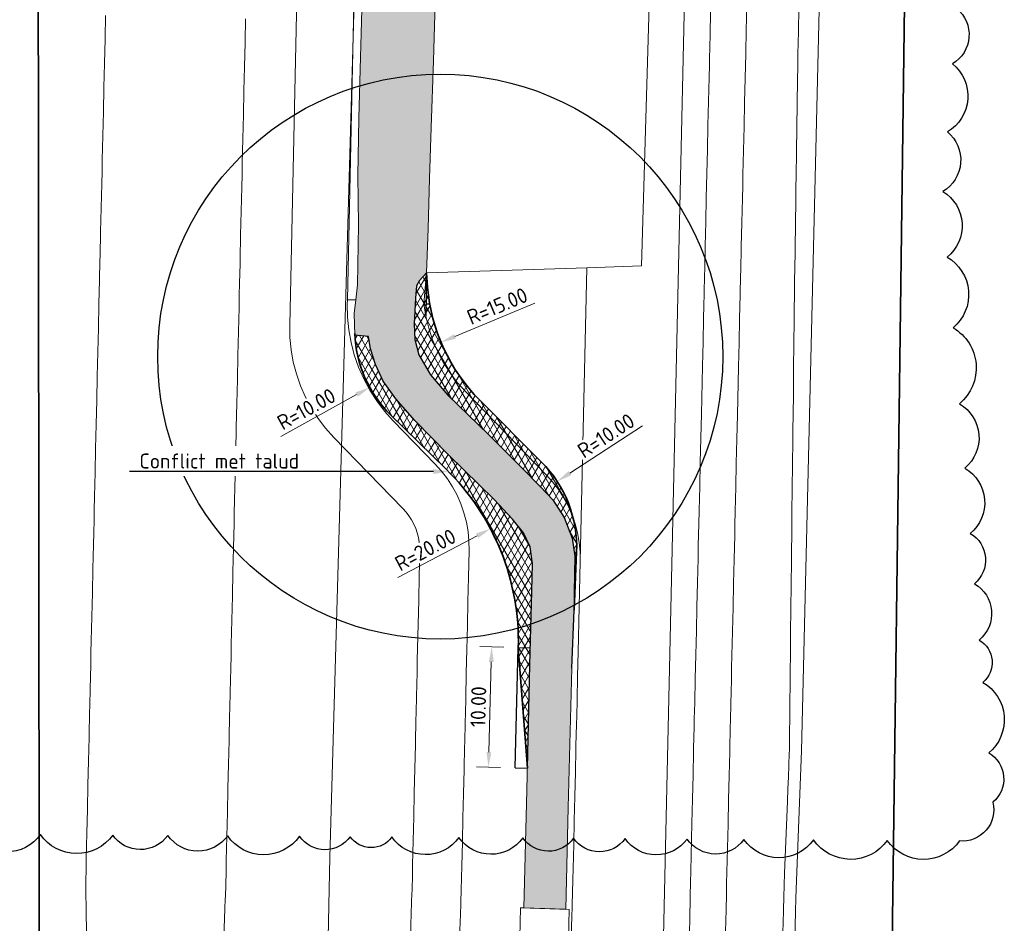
# Model space of a CAD drawing. Header units: metres. Extents: x 250001 to 257773, y 598992 to 609118.
# Tile 479 of 656: x 253812 to 253894, y 604170 to 604246. Entities that reach past the tile are written whole.
import ezdxf
from ezdxf import colors
from ezdxf.entities.mleader import LeaderData, LeaderLine
from ezdxf.lldxf.tags import DXFTag
from ezdxf.math import Vec2, Vec3

# ---------------------------------------------------------------- set-up
doc = ezdxf.new("R2010")
doc.units = ezdxf.units.M
for name, color, linetype, lineweight in [('B-WE-FV-GELEIDING_WILDROOSTER-GV', 252, 'Continuous', 18), ('B-WE-GR-GRAS-GV', 252, 'Continuous', 13), ('B-WE-GW-TALUD_KRUIN-G', 252, 'Continuous', 18), ('B-WE-KG-GRENS_PERCEEL-G', 150, 'KG-PERCEEL', 18), ('B-WE-OG-TERREIN_ERF-GV', 7, 'Continuous', 18), ('B-WE-OG-WATER-GV', 252, 'Continuous', 18), ('B-WE-OG-WATER_SLOOT-GV', 252, 'Continuous', 18), ('B-WE-VH-VERHARDING_BETON-GV', 252, 'Continuous', 18), ('B-WE-VH-VERHARDING_GESLOTEN-GV', 252, 'Continuous', 18), ('N-WE-VH-KANTVERHARDING-G', 210, 'Continuous', 35), ('N-WE-VH-VERHARDING_ASFALT-A', 252, 'Continuous', 18), ('X-XX-AL-AANKLEDING-M', 7, 'Continuous', 18), ('X-XX-AL-AANKLEDING-T25', 7, 'Continuous', 25), ('X-XX-AL-REFERENTIE-G', 7, 'Continuous', 18)]:
    doc.layers.add(name, color=color, linetype=linetype, lineweight=lineweight)
doc.layers.add('HULPLIJN', color=220, linetype='Continuous', plot=False)
doc.layers.add('HULPLIJN ARCERING', color=220, linetype='Continuous', plot=False)
doc.layers.add('N-WE-KG-GRENS INMETING-G', color=240, linetype='FENCELINE1', lineweight=35, plot=False)
doc.styles.add('NLCS-ISO-ANNOTATIEF-T25', font='NLCS-ISO.ttf', dxfattribs={"height": 2.5})
doc.styles.get("Standard").update_dxf_attribs({"font": 'NLCS-ISO.ttf'})
doc.linetypes.add('FENCELINE1', pattern='A,6.35,-2.54,[133,ltypeshp.shx,S=2.54,R=0,X=-2.54,Y=0],-2.54,25.4', length=36.83)
tags = doc.linetypes.add('KG-PERCEEL', pattern='A,5.5,-2,["P",Standard,S=1.8,R=0,X=-0.5,Y=-0.9],-2,5.5,-2,[5,NLCS.SHX,S=0.75,R=0,X=0,Y=0],-2', length=19).pattern_tags.tags
tags[6] = DXFTag(74, 10)
doc.dimstyles.new('NLCS-ANNOTATIEF-T25-PIJL_L2_H1', dxfattribs={"dimtxt": 2.5, "dimasz": 2.5, "dimexe": 2, "dimexo": 2, "dimgap": 0.7, "dimtad": 1, "dimzin": 0, "dimdsep": 46, "dimtxsty": 'NLCS-ISO-ANNOTATIEF-T25', "dimcen": 0, "dimdle": 2, "dimclrd": 256, "dimclre": 256, "dimclrt": 256, "dimadec": 1, "dimazin": 0, "dimtfac": 1, "dimtdec": 3, "dimtofl": 0, "dimtmove": 0, "dimatfit": 3, "dimfxl": 2, "dimfxlon": 1, "dimtfillclr": 256, "dimtolj": 1, "dimtzin": 0, "dimlwd": -1, "dimlwe": -1, "dimarcsym": 0})
pattern_1 = [(60, (0, 0), (-0.4330127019, 0.25), []), (120, (0, 0), (-0.4330127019, -0.25), [])]

# ---------------------------------------------------------------- blocks, each defined once
blk = doc.blocks.new('BS2021-132-Xref-KAD-20210617')
at = {"layer": 'B-WE-KG-GRENS_PERCEEL-G', "flags": 128}
for points in [[(253880.357, 604845.815), (253865.184, 604168.152), (253841.404, 604155.428)], [(253837.061, 604153.104), (253837.14, 604159.91), (253837.47, 604175.98), (253840.21, 604271.44), (253841.37, 604319.24), (253842.61, 604368.89), (253844.36, 604421.76), (253845.81, 604476.66), (253846.42, 604500), (253847.04, 604519.96), (253847.12, 604532.57), (253847.23, 604558.2), (253848.39, 604609.04), (253849.97, 604665.21), (253851.13, 604710.81), (253851.71, 604738.72), (253852.7, 604779.03), (253852.94, 604816.25), (253852.987, 604818.495)]]:
    blk.add_lwpolyline(points, dxfattribs=at)
blk = doc.blocks.new('*D62')
at = {"layer": 'Defpoints', "color": 0, "transparency": 16777216}
for p in [(253849.55, 604219.86), (253840.797, 604215.024)]:
    blk.add_point(p, dxfattribs=at)
at = {"layer": 'X-XX-AL-AANKLEDING-M', "transparency": 16777216}
blk.add_line((253833.401, 604210.938), (253839.703, 604214.42), dxfattribs=at)
blk.add_solid([(253839.602, 604214.602), (253839.803, 604214.237), (253840.797, 604215.024)], dxfattribs=at)
at = {"layer": 'X-XX-AL-AANKLEDING-M', "transparency": 16777216, "insert": (253835.533, 604213.23), "char_height": 1.25, "attachment_point": 5, "rotation": 28.921, "style": 'NLCS-ISO-ANNOTATIEF-T25', "bg_fill": 3, "box_fill_scale": 1.1, "bg_fill_color": 256, "bg_fill_true_color": 13158600, "bg_fill_transparency": 0}
blk.add_mtext('\\A1;R=10.00', dxfattribs=at)
blk = doc.blocks.new('*D63')
at = {"layer": 'Defpoints', "color": 0, "transparency": 16777216}
for p in [(253850.832, 604203.277), (253833.152, 604193.927)]:
    blk.add_point(p, dxfattribs=at)
at = {"layer": 'X-XX-AL-AANKLEDING-M', "transparency": 16777216}
blk.add_line((253843.141, 604199.21), (253849.727, 604202.693), dxfattribs=at)
blk.add_solid([(253849.629, 604202.877), (253849.824, 604202.509), (253850.832, 604203.277)], dxfattribs=at)
at = {"layer": 'X-XX-AL-AANKLEDING-M', "transparency": 16777216, "insert": (253845.426, 604201.521), "char_height": 1.25, "attachment_point": 5, "rotation": 27.87214, "style": 'NLCS-ISO-ANNOTATIEF-T25', "bg_fill": 3, "box_fill_scale": 1.1, "bg_fill_color": 256, "bg_fill_true_color": 13158600, "bg_fill_transparency": 0}
blk.add_mtext('\\A1;R=20.00', dxfattribs=at)
blk = doc.blocks.new('*D64')
at = {"layer": 'Defpoints', "color": 0, "transparency": 16777216}
for p in [(253856.377, 604207.207), (253847.995, 604201.753)]:
    blk.add_point(p, dxfattribs=at)
at = {"layer": 'X-XX-AL-AANKLEDING-M', "transparency": 16777216}
blk.add_line((253863.459, 604211.816), (253857.425, 604207.889), dxfattribs=at)
blk.add_solid([(253857.311, 604208.064), (253857.538, 604207.715), (253856.377, 604207.207)], dxfattribs=at)
at = {"layer": 'X-XX-AL-AANKLEDING-M', "transparency": 16777216, "insert": (253860.434, 604211.011), "char_height": 1.25, "attachment_point": 5, "rotation": 33.0551, "style": 'NLCS-ISO-ANNOTATIEF-T25', "bg_fill": 3, "box_fill_scale": 1.1, "bg_fill_color": 256, "bg_fill_true_color": 13158600, "bg_fill_transparency": 0}
blk.add_mtext('\\A1;R=10.00', dxfattribs=at)
blk = doc.blocks.new('*D65')
at = {"layer": 'Defpoints', "color": 0, "transparency": 16777216}
for p in [(253860.564, 604224.555), (253846.722, 604218.775)]:
    blk.add_point(p, dxfattribs=at)
at = {"layer": 'X-XX-AL-AANKLEDING-M', "transparency": 16777216}
blk.add_line((253854.52, 604222.031), (253847.876, 604219.256), dxfattribs=at)
at = {"layer": 'X-XX-AL-AANKLEDING-M', "transparency": 16777216, "insert": (253851.399, 604221.784), "char_height": 1.25, "attachment_point": 5, "rotation": 22.6648, "style": 'NLCS-ISO-ANNOTATIEF-T25', "bg_fill": 3, "box_fill_scale": 1.1, "bg_fill_color": 256, "bg_fill_true_color": 13158600, "bg_fill_transparency": 0}
blk.add_mtext('\\A1;R=15.00', dxfattribs=at)
at = {"layer": 'X-XX-AL-AANKLEDING-M', "transparency": 16777216}
blk.add_solid([(253847.795, 604219.449), (253847.956, 604219.064), (253846.722, 604218.775)], dxfattribs=at)
blk = doc.blocks.new('*D90')
at = {"layer": 'Defpoints', "color": 0, "transparency": 16777216}
for p in [(253850.935, 604193.453), (253853.145, 604193.394), (253852.878, 604183.397)]:
    blk.add_point(p, dxfattribs=at)
at = {"layer": 'X-XX-AL-AANKLEDING-M', "transparency": 16777216}
for p, q in [((253851.935, 604193.426), (253849.936, 604193.48)), ((253850.702, 604184.706), (253850.902, 604192.203)), ((253851.668, 604183.43), (253849.669, 604183.483))]:
    blk.add_line(p, q, dxfattribs=at)
for points in [[(253850.694, 604192.209), (253851.11, 604192.198), (253850.935, 604193.453)], [(253850.494, 604184.712), (253850.91, 604184.7), (253850.669, 604183.456)]]:
    blk.add_solid(points, dxfattribs=at)
at = {"layer": 'X-XX-AL-AANKLEDING-M', "transparency": 16777216, "insert": (253849.827, 604188.481), "char_height": 1.25, "attachment_point": 5, "rotation": 88.4716, "style": 'NLCS-ISO-ANNOTATIEF-T25', "bg_fill": 3, "box_fill_scale": 1.1, "bg_fill_color": 256, "bg_fill_true_color": 13158600, "bg_fill_transparency": 0}
blk.add_mtext('\\A1;10.00', dxfattribs=at)
blk = doc.blocks.new('BS2021-132-Xref-BGT-GRIJS-20210617-aangepast')
at = {"layer": 'B-WE-FV-GELEIDING_WILDROOSTER-GV', "flags": 128}
blk.add_lwpolyline([(253857.381, 604171.638), (253853.334, 604171.768), (253853.258, 604169.316), (253857.312, 604169.197)], close=True, dxfattribs=at)
at = {"layer": 'B-WE-GR-GRAS-GV', "flags": 128}
for points in [[(253830.484, 604245.669), (253830.441, 604243.777), (253830.438, 604243.669), (253830.416, 604242.697), (253830.393, 604241.67), (253830.347, 604239.671), (253830.301, 604237.671), (253830.255, 604235.672), (253830.209, 604233.672), (253830.187, 604232.7), (253830.164, 604231.673), (253830.118, 604229.673), (253830.072, 604227.674), (253830.026, 604225.674), (253830.018, 604225.3), (253829.98, 604223.675), (253829.958, 604222.703), (253829.935, 604221.675), (253829.889, 604219.676), (253829.843, 604217.676), (253829.797, 604215.677), (253829.751, 604213.677), (253829.729, 604212.705), (253829.706, 604211.678), (253829.66, 604209.678), (253829.614, 604207.679), (253829.568, 604205.679), (253829.542, 604204.546), (253829.522, 604203.68), (253829.5, 604202.708), (253829.477, 604201.681), (253829.431, 604199.681), (253829.385, 604197.682), (253829.339, 604195.682), (253829.294, 604193.683), (253829.271, 604192.711), (253829.248, 604191.683), (253829.202, 604189.684), (253829.171, 604188.35), (253829.156, 604187.684), (253829.115, 604185.901), (253829.11, 604185.685), (253829.065, 604183.685), (253829.042, 604182.713), (253829.019, 604181.686), (253828.973, 604179.686), (253828.927, 604177.687), (253828.881, 604175.687), (253828.86, 604174.745), (253828.836, 604173.688), (253828.801, 604172.716), (253828.794, 604172.52), (253828.765, 604171.689), (253828.481, 604163.693)], [(253844.173, 604169.334), (253844.244, 604171.333), (253844.273, 604172.164), (253844.28, 604172.36), (253844.315, 604173.332), (253844.339, 604174.389), (253844.361, 604175.331), (253844.407, 604177.331), (253844.453, 604179.33), (253844.499, 604181.33), (253844.523, 604182.357), (253844.545, 604183.329), (253844.591, 604185.329), (253844.596, 604185.544), (253844.637, 604187.328), (253844.652, 604187.994), (253844.683, 604189.328), (253844.729, 604191.327), (253844.752, 604192.355), (253844.775, 604193.327), (253844.867, 604197.325), (253844.913, 604199.325), (253844.96, 604201.361), (253844.953, 604201.758), (253844.915, 604202.153), (253844.846, 604202.543), (253844.746, 604202.927), (253844.616, 604203.302), (253844.457, 604203.665), (253844.269, 604204.015), (253844.054, 604204.348), (253843.814, 604204.664), (253843.549, 604204.959), (253837.815, 604210.866), (253837.128, 604211.632), (253836.503, 604212.451), (253835.946, 604213.316), (253835.458, 604214.223), (253835.044, 604215.165), (253834.706, 604216.137), (253834.445, 604217.133), (253834.265, 604218.146), (253834.165, 604219.171), (253834.146, 604220.2), (253835.148, 604266.792)], [(253835.148, 604266.792), (253834.146, 604220.2), (253834.165, 604219.171), (253834.265, 604218.146), (253834.445, 604217.133), (253834.706, 604216.137), (253835.044, 604215.165), (253835.458, 604214.223), (253835.946, 604213.316), (253836.503, 604212.451), (253837.128, 604211.632), (253837.815, 604210.866), (253843.549, 604204.959), (253843.814, 604204.664), (253844.054, 604204.348), (253844.269, 604204.015), (253844.457, 604203.665), (253844.616, 604203.302), (253844.746, 604202.927), (253844.846, 604202.543), (253844.915, 604202.153), (253844.953, 604201.758), (253844.96, 604201.361), (253844.913, 604199.325), (253844.867, 604197.325), (253844.775, 604193.327), (253844.752, 604192.355), (253844.729, 604191.327), (253844.683, 604189.328), (253844.652, 604187.994), (253844.637, 604187.328), (253844.596, 604185.544), (253844.591, 604185.329), (253844.545, 604183.329), (253844.523, 604182.357), (253844.499, 604181.33), (253844.453, 604179.33), (253844.407, 604177.331), (253844.361, 604175.331), (253844.339, 604174.389), (253844.315, 604173.332), (253844.28, 604172.36), (253844.273, 604172.164), (253844.244, 604171.333), (253844.173, 604169.334)], [(253848.268, 604169.24), (253848.339, 604171.239), (253848.368, 604172.07), (253848.375, 604172.266), (253848.41, 604173.238), (253848.434, 604174.295), (253848.456, 604175.237), (253848.502, 604177.237), (253848.548, 604179.236), (253848.594, 604181.236), (253848.618, 604182.263), (253848.64, 604183.235), (253848.686, 604185.234), (253848.691, 604185.45), (253848.732, 604187.234), (253848.747, 604187.899), (253848.778, 604189.233), (253848.824, 604191.233), (253848.847, 604192.26), (253848.87, 604193.232), (253848.916, 604195.232), (253848.962, 604197.231), (253849.008, 604199.231), (253849.059, 604201.455), (253849.046, 604202.248), (253848.97, 604203.038), (253848.831, 604203.819), (253848.631, 604204.587), (253848.371, 604205.336), (253848.052, 604206.062), (253847.677, 604206.761), (253847.247, 604207.428), (253846.766, 604208.059), (253846.237, 604208.65), (253842.744, 604212.248), (253842.031, 604213.044), (253841.382, 604213.894), (253840.803, 604214.792), (253840.297, 604215.734), (253839.867, 604216.712), (253839.516, 604217.722), (253839.245, 604218.756), (253839.057, 604219.808), (253838.953, 604220.872), (253838.934, 604221.941), (253838.942, 604222.313), (253839.581, 604252.033)], [(253864.047, 604247.734), (253863.37, 604225.134), (253858.852, 604224.966), (253858.291, 604200.559), (253858.117, 604193.02), (253858.095, 604192.048), (253858.071, 604191.02), (253858.025, 604189.021), (253857.995, 604187.687), (253857.979, 604187.021), (253857.938, 604185.238), (253857.933, 604185.022), (253857.887, 604183.022), (253857.865, 604182.05), (253857.841, 604181.023), (253857.795, 604179.023), (253857.749, 604177.024), (253857.703, 604175.024), (253857.682, 604174.082), (253857.657, 604173.025), (253857.623, 604172.053), (253857.616, 604171.857), (253857.586, 604171.026), (253857.302, 604163.03)], [(253867.343, 604168.801), (253867.389, 604170.801), (253867.408, 604171.632), (253867.413, 604171.828), (253867.435, 604172.8), (253867.459, 604173.858), (253867.481, 604174.8), (253867.573, 604178.798), (253867.619, 604180.798), (253867.642, 604181.825), (253867.665, 604182.797), (253867.711, 604184.797), (253867.716, 604185.013), (253867.757, 604186.796), (253867.772, 604187.462), (253867.803, 604188.796), (253867.849, 604190.795), (253867.872, 604191.823), (253867.895, 604192.795), (253867.941, 604194.794), (253867.987, 604196.794), (253868.033, 604198.793), (253868.079, 604200.793), (253868.102, 604201.82), (253868.125, 604202.792), (253868.145, 604203.659), (253868.171, 604204.792), (253868.217, 604206.791), (253868.263, 604208.791), (253868.309, 604210.79), (253868.332, 604211.817), (253868.355, 604212.79), (253868.447, 604216.788), (253868.493, 604218.788), (253868.539, 604220.787), (253868.562, 604221.815), (253868.585, 604222.787), (253868.622, 604224.412), (253868.631, 604224.786), (253868.677, 604226.786), (253868.723, 604228.785), (253868.769, 604230.785), (253868.792, 604231.812), (253868.815, 604232.784), (253868.861, 604234.784), (253868.906, 604236.783), (253868.952, 604238.783), (253868.998, 604240.782), (253869.022, 604241.809), (253869.044, 604242.782), (253869.047, 604242.889), (253869.09, 604244.781), (253869.136, 604246.781)], [(253869.136, 604246.781), (253869.09, 604244.781), (253869.047, 604242.889), (253869.044, 604242.782), (253869.022, 604241.809), (253868.998, 604240.782), (253868.952, 604238.783), (253868.906, 604236.783), (253868.861, 604234.784), (253868.815, 604232.784), (253868.792, 604231.812), (253868.769, 604230.785), (253868.723, 604228.785), (253868.677, 604226.786), (253868.631, 604224.786), (253868.622, 604224.412), (253868.585, 604222.787), (253868.562, 604221.815), (253868.539, 604220.787), (253868.493, 604218.788), (253868.447, 604216.788), (253868.355, 604212.79), (253868.332, 604211.817), (253868.309, 604210.79), (253868.263, 604208.791), (253868.217, 604206.791), (253868.171, 604204.792), (253868.145, 604203.659), (253868.125, 604202.792), (253868.102, 604201.82), (253868.079, 604200.793), (253868.033, 604198.793), (253867.987, 604196.794), (253867.941, 604194.794), (253867.895, 604192.795), (253867.872, 604191.823), (253867.849, 604190.795), (253867.803, 604188.796), (253867.772, 604187.462), (253867.757, 604186.796), (253867.716, 604185.013), (253867.711, 604184.797), (253867.665, 604182.797), (253867.642, 604181.825), (253867.619, 604180.798), (253867.573, 604178.798), (253867.481, 604174.8), (253867.459, 604173.858), (253867.435, 604172.8), (253867.413, 604171.828), (253867.408, 604171.632), (253867.389, 604170.801), (253867.343, 604168.801)], [(253870.342, 604168.732), (253870.388, 604170.732), (253870.407, 604171.563), (253870.412, 604171.759), (253870.434, 604172.731), (253870.458, 604173.789), (253870.48, 604174.731), (253870.526, 604176.73), (253870.572, 604178.73), (253870.618, 604180.729), (253870.642, 604181.756), (253870.664, 604182.728), (253870.71, 604184.728), (253870.715, 604184.944), (253870.756, 604186.727), (253870.771, 604187.393), (253870.802, 604188.727), (253870.848, 604190.726), (253870.872, 604191.754), (253870.894, 604192.726), (253870.94, 604194.725), (253870.986, 604196.725), (253871.032, 604198.724), (253871.078, 604200.724), (253871.102, 604201.751), (253871.124, 604202.723), (253871.144, 604203.59), (253871.17, 604204.723), (253871.216, 604206.722), (253871.262, 604208.722), (253871.308, 604210.721), (253871.331, 604211.748), (253871.354, 604212.721), (253871.446, 604216.719), (253871.492, 604218.719), (253871.538, 604220.718), (253871.561, 604221.746), (253871.584, 604222.718), (253871.621, 604224.343), (253871.63, 604224.717), (253871.676, 604226.717), (253871.722, 604228.716), (253871.768, 604230.716), (253871.791, 604231.743), (253871.814, 604232.715), (253871.86, 604234.715), (253871.906, 604236.714), (253871.952, 604238.714), (253871.998, 604240.713), (253872.021, 604241.74), (253872.044, 604242.713), (253872.046, 604242.82), (253872.09, 604244.712), (253872.136, 604246.712)], [(253872.136, 604246.712), (253872.09, 604244.712), (253872.046, 604242.82), (253872.044, 604242.713), (253872.021, 604241.74), (253871.998, 604240.713), (253871.952, 604238.714), (253871.906, 604236.714), (253871.86, 604234.715), (253871.814, 604232.715), (253871.791, 604231.743), (253871.768, 604230.716), (253871.722, 604228.716), (253871.676, 604226.717), (253871.63, 604224.717), (253871.621, 604224.343), (253871.584, 604222.718), (253871.561, 604221.746), (253871.538, 604220.718), (253871.492, 604218.719), (253871.446, 604216.719), (253871.354, 604212.721), (253871.331, 604211.748), (253871.308, 604210.721), (253871.262, 604208.722), (253871.216, 604206.722), (253871.17, 604204.723), (253871.144, 604203.59), (253871.124, 604202.723), (253871.102, 604201.751), (253871.078, 604200.724), (253871.032, 604198.724), (253870.986, 604196.725), (253870.94, 604194.725), (253870.894, 604192.726), (253870.872, 604191.754), (253870.848, 604190.726), (253870.802, 604188.727), (253870.771, 604187.393), (253870.756, 604186.727), (253870.715, 604184.944), (253870.71, 604184.728), (253870.664, 604182.728), (253870.642, 604181.756), (253870.618, 604180.729), (253870.572, 604178.73), (253870.526, 604176.73), (253870.48, 604174.731), (253870.458, 604173.789), (253870.434, 604172.731), (253870.412, 604171.759), (253870.407, 604171.563), (253870.388, 604170.732), (253870.342, 604168.732)], [(253875.104, 604168.623), (253875.151, 604170.622), (253875.171, 604171.453), (253875.175, 604171.65), (253875.198, 604172.622), (253875.239, 604173.679), (253875.276, 604174.62), (253875.507, 604180.617), (253875.547, 604181.644), (253875.585, 604182.615), (253875.662, 604184.614), (253875.67, 604184.83), (253875.689, 604186.614), (253875.697, 604187.28), (253875.711, 604188.614), (253875.733, 604190.614), (253875.744, 604191.642), (253875.754, 604192.614), (253875.776, 604194.614), (253875.797, 604196.614), (253875.819, 604198.614), (253875.84, 604200.614), (253875.851, 604201.642), (253875.862, 604202.614), (253875.871, 604203.481), (253875.884, 604204.614), (253875.953, 604210.614), (253875.965, 604211.642), (253875.976, 604212.614), (253875.999, 604214.614), (253876.021, 604216.614), (253876.067, 604220.614), (253876.079, 604221.642), (253876.09, 604222.614), (253876.109, 604224.24), (253876.114, 604224.614), (253876.204, 604230.614), (253876.22, 604231.641), (253876.234, 604232.614), (253876.264, 604234.613), (253876.354, 604240.613), (253876.37, 604241.64), (253876.384, 604242.613), (253876.386, 604242.72), (253876.419, 604244.612), (253876.524, 604250.612)], [(253857.302, 604163.03), (253857.586, 604171.026), (253857.616, 604171.857), (253857.623, 604172.053), (253857.657, 604173.025), (253857.682, 604174.082), (253857.703, 604175.024), (253857.749, 604177.024), (253857.795, 604179.023), (253857.841, 604181.023), (253857.865, 604182.05), (253857.887, 604183.022), (253857.933, 604185.022), (253857.938, 604185.238), (253857.979, 604187.021), (253857.995, 604187.687), (253858.025, 604189.021), (253858.071, 604191.02), (253858.095, 604192.048), (253858.117, 604193.02), (253858.291, 604200.559), (253858.278, 604201.352), (253858.202, 604202.142), (253858.063, 604202.923), (253857.863, 604203.691), (253857.603, 604204.44), (253857.284, 604205.166), (253856.909, 604205.865), (253856.479, 604206.532), (253855.998, 604207.163), (253855.469, 604207.754), (253848.75, 604214.675), (253848.066, 604215.441), (253847.447, 604216.26), (253846.897, 604217.127), (253846.42, 604218.036), (253846.019, 604218.982), (253845.698, 604219.957), (253845.457, 604220.955), (253845.299, 604221.97), (253845.518, 604224.535), (253844.925, 604223.903), (253844.694, 604223.461), (253844.606, 604222.441), (253844.487, 604220.313), (253844.549, 604218.991), (253844.885, 604217.735), (253845.848, 604216.059), (253847.299, 604214.388), (253850.666, 604211.113), (253853.429, 604208.342), (253854.995, 604206.762), (253856.024, 604205.674), (253856.965, 604204.206), (253857.615, 604202.501), (253857.846, 604200.993), (253857.788, 604197.969), (253857.793, 604196.499), (253857.6, 604191.682), (253857.298, 604180.112), (253857.084, 604171.648), (253857.11, 604171.647), (253857.381, 604171.638), (253857.312, 604169.197)], [(253853.258, 604169.316), (253853.334, 604171.768), (253853.593, 604171.76), (253853.837, 604180.43), (253854.107, 604191.967), (253854.27, 604198.076), (253854.323, 604200.352), (253854.129, 604201.78), (253853.59, 604202.928), (253852.654, 604204.072), (253851.132, 604205.711), (253847.35, 604209.416), (253844.534, 604212.27), (253842.981, 604214.06), (253841.912, 604215.547), (253841.274, 604216.928), (253840.864, 604218.233), (253840.7, 604219.257), (253839.561, 604219.368), (253839.496, 604221.161), (253839.633, 604222.298), (253838.942, 604222.313), (253838.934, 604221.941), (253838.953, 604220.872), (253839.057, 604219.808), (253839.245, 604218.756), (253839.516, 604217.722), (253839.867, 604216.712), (253840.297, 604215.734), (253840.803, 604214.792), (253841.382, 604213.894), (253842.031, 604213.044), (253842.744, 604212.248), (253846.237, 604208.65), (253846.766, 604208.059), (253847.247, 604207.428), (253847.677, 604206.761), (253848.052, 604206.062), (253848.371, 604205.336), (253848.631, 604204.587), (253848.831, 604203.819), (253848.97, 604203.038), (253849.046, 604202.248), (253849.059, 604201.455), (253849.008, 604199.231), (253848.962, 604197.231), (253848.916, 604195.232), (253848.87, 604193.232), (253848.847, 604192.26), (253848.824, 604191.233), (253848.778, 604189.233), (253848.747, 604187.899), (253848.732, 604187.234), (253848.691, 604185.45), (253848.686, 604185.234), (253848.64, 604183.235), (253848.618, 604182.263), (253848.594, 604181.236), (253848.548, 604179.236), (253848.502, 604177.237), (253848.456, 604175.237), (253848.434, 604174.295), (253848.41, 604173.238), (253848.375, 604172.266), (253848.368, 604172.07), (253848.339, 604171.239), (253848.268, 604169.24)]]:
    blk.add_lwpolyline(points, dxfattribs=at)
blk.add_lwpolyline([(253858.852, 604224.966), (253845.518, 604224.535), (253845.299, 604221.97), (253845.457, 604220.955), (253845.698, 604219.957), (253846.019, 604218.982), (253846.42, 604218.036), (253846.897, 604217.127), (253847.447, 604216.26), (253848.066, 604215.441), (253848.75, 604214.675), (253855.469, 604207.754), (253855.998, 604207.163), (253856.479, 604206.532), (253856.909, 604205.865), (253857.284, 604205.166), (253857.603, 604204.44), (253857.863, 604203.691), (253858.063, 604202.923), (253858.202, 604202.142), (253858.278, 604201.352), (253858.291, 604200.559)], close=True, dxfattribs=at)
at = {"layer": 'B-WE-GW-TALUD_KRUIN-G', "flags": 128}
for points in [[(253867.343, 604168.801), (253867.389, 604170.801), (253867.408, 604171.632), (253867.413, 604171.828), (253867.435, 604172.8), (253867.459, 604173.858), (253867.481, 604174.8), (253867.573, 604178.798), (253867.619, 604180.798), (253867.642, 604181.825), (253867.665, 604182.797), (253867.711, 604184.797), (253867.716, 604185.013), (253867.757, 604186.796), (253867.772, 604187.462), (253867.803, 604188.796), (253867.849, 604190.795), (253867.872, 604191.823), (253867.895, 604192.795), (253867.941, 604194.794), (253867.987, 604196.794), (253868.033, 604198.793), (253868.079, 604200.793), (253868.102, 604201.82), (253868.125, 604202.792), (253868.145, 604203.659), (253868.171, 604204.792), (253868.217, 604206.791), (253868.263, 604208.791), (253868.309, 604210.79), (253868.332, 604211.817), (253868.355, 604212.79), (253868.447, 604216.788), (253868.493, 604218.788), (253868.539, 604220.787), (253868.562, 604221.815), (253868.585, 604222.787), (253868.622, 604224.412), (253868.631, 604224.786), (253868.677, 604226.786), (253868.723, 604228.785), (253868.769, 604230.785), (253868.792, 604231.812), (253868.815, 604232.784), (253868.861, 604234.784), (253868.906, 604236.783), (253868.952, 604238.783), (253868.998, 604240.782), (253869.022, 604241.809), (253869.044, 604242.782), (253869.047, 604242.889), (253869.09, 604244.781), (253869.136, 604246.781)], [(253872.136, 604246.712), (253872.09, 604244.712), (253872.046, 604242.82), (253872.044, 604242.713), (253872.021, 604241.74), (253871.998, 604240.713), (253871.952, 604238.714), (253871.906, 604236.714), (253871.86, 604234.715), (253871.814, 604232.715), (253871.791, 604231.743), (253871.768, 604230.716), (253871.722, 604228.716), (253871.676, 604226.717), (253871.63, 604224.717), (253871.621, 604224.343), (253871.584, 604222.718), (253871.561, 604221.746), (253871.538, 604220.718), (253871.492, 604218.719), (253871.446, 604216.719), (253871.354, 604212.721), (253871.331, 604211.748), (253871.308, 604210.721), (253871.262, 604208.722), (253871.216, 604206.722), (253871.17, 604204.723), (253871.144, 604203.59), (253871.124, 604202.723), (253871.102, 604201.751), (253871.078, 604200.724), (253871.032, 604198.724), (253870.986, 604196.725), (253870.94, 604194.725), (253870.894, 604192.726), (253870.872, 604191.754), (253870.848, 604190.726), (253870.802, 604188.727), (253870.771, 604187.393), (253870.756, 604186.727), (253870.715, 604184.944), (253870.71, 604184.728), (253870.664, 604182.728), (253870.642, 604181.756), (253870.618, 604180.729), (253870.572, 604178.73), (253870.526, 604176.73), (253870.48, 604174.731), (253870.458, 604173.789), (253870.434, 604172.731), (253870.412, 604171.759), (253870.407, 604171.563), (253870.388, 604170.732), (253870.342, 604168.732)]]:
    blk.add_lwpolyline(points, dxfattribs=at)
at = {"layer": 'B-WE-OG-TERREIN_ERF-GV', "flags": 128}
blk.add_lwpolyline([(253864.047, 604247.734), (253859.382, 604247.992), (253855.632, 604248.198), (253855.133, 604248.226), (253853.81, 604248.299), (253849.7, 604248.57), (253846.302, 604248.798), (253846.263, 604247.993), (253846.084, 604242.167), (253845.895, 604236.637), (253845.774, 604232.393), (253845.652, 604228.241), (253845.518, 604224.535), (253858.852, 604224.966), (253863.37, 604225.134)], close=True, dxfattribs=at)
at = {"layer": 'B-WE-OG-WATER-GV', "flags": 128}
blk.add_lwpolyline([(253817.326, 604163.95), (253817.226, 604171.954), (253817.216, 604172.786), (253817.214, 604172.983), (253817.202, 604173.955), (253817.223, 604175.013), (253817.245, 604175.955), (253817.29, 604177.954), (253817.336, 604179.954), (253817.382, 604181.953), (253817.405, 604182.981), (253817.428, 604183.953), (253817.474, 604185.952), (253817.479, 604186.168), (253817.519, 604187.952), (253817.535, 604188.617), (253817.565, 604189.951), (253817.611, 604191.951), (253817.634, 604192.978), (253817.657, 604193.95), (253817.703, 604195.95), (253817.748, 604197.949), (253817.794, 604199.949), (253817.84, 604201.948), (253817.864, 604202.976), (253817.886, 604203.948), (253817.906, 604204.814), (253817.932, 604205.947), (253817.977, 604207.947), (253818.023, 604209.946), (253818.069, 604211.946), (253818.093, 604212.973), (253818.115, 604213.945), (253818.161, 604215.944), (253818.206, 604217.944), (253818.252, 604219.943), (253818.298, 604221.943), (253818.322, 604222.97), (253818.344, 604223.942), (253818.381, 604225.568), (253818.39, 604225.942), (253818.435, 604227.941), (253818.481, 604229.941), (253818.527, 604231.94), (253818.551, 604232.968), (253818.573, 604233.94), (253818.619, 604235.939), (253818.664, 604237.939), (253818.71, 604239.938), (253818.756, 604241.938), (253818.78, 604242.965), (253818.802, 604243.937), (253818.804, 604244.045), (253818.848, 604245.937)], dxfattribs=at)
at = {"layer": 'B-WE-OG-WATER_SLOOT-GV', "flags": 128}
for points in [[(253818.848, 604245.937), (253818.804, 604244.045), (253818.802, 604243.937), (253818.78, 604242.965), (253818.756, 604241.938), (253818.71, 604239.938), (253818.664, 604237.939), (253818.619, 604235.939), (253818.573, 604233.94), (253818.551, 604232.968), (253818.527, 604231.94), (253818.481, 604229.941), (253818.435, 604227.941), (253818.39, 604225.942), (253818.381, 604225.568), (253818.344, 604223.942), (253818.322, 604222.97), (253818.298, 604221.943), (253818.252, 604219.943), (253818.206, 604217.944), (253818.161, 604215.944), (253818.115, 604213.945), (253818.093, 604212.973), (253818.069, 604211.946), (253818.023, 604209.946), (253817.977, 604207.947), (253817.932, 604205.947), (253817.906, 604204.814), (253817.886, 604203.948), (253817.864, 604202.976), (253817.84, 604201.948), (253817.794, 604199.949), (253817.748, 604197.949), (253817.703, 604195.95), (253817.657, 604193.95), (253817.634, 604192.978), (253817.611, 604191.951), (253817.565, 604189.951), (253817.535, 604188.617), (253817.519, 604187.952), (253817.479, 604186.168), (253817.474, 604185.952), (253817.428, 604183.953), (253817.405, 604182.981), (253817.382, 604181.953), (253817.336, 604179.954), (253817.29, 604177.954), (253817.245, 604175.955), (253817.223, 604175.013), (253817.202, 604173.955), (253817.214, 604172.983), (253817.216, 604172.786), (253817.226, 604171.954), (253817.326, 604163.95)], [(253828.481, 604163.693), (253828.765, 604171.689), (253828.794, 604172.52), (253828.801, 604172.716), (253828.836, 604173.688), (253828.86, 604174.745), (253828.881, 604175.687), (253828.927, 604177.687), (253828.973, 604179.686), (253829.019, 604181.686), (253829.042, 604182.713), (253829.065, 604183.685), (253829.11, 604185.685), (253829.115, 604185.901), (253829.156, 604187.684), (253829.171, 604188.35), (253829.202, 604189.684), (253829.248, 604191.683), (253829.271, 604192.711), (253829.294, 604193.683), (253829.339, 604195.682), (253829.385, 604197.682), (253829.431, 604199.681), (253829.477, 604201.681), (253829.5, 604202.708), (253829.522, 604203.68), (253829.542, 604204.546), (253829.568, 604205.679), (253829.614, 604207.679), (253829.66, 604209.678), (253829.706, 604211.678), (253829.729, 604212.705), (253829.751, 604213.677), (253829.797, 604215.677), (253829.843, 604217.676), (253829.889, 604219.676), (253829.935, 604221.675), (253829.958, 604222.703), (253829.98, 604223.675), (253830.018, 604225.3), (253830.026, 604225.674), (253830.072, 604227.674), (253830.118, 604229.673), (253830.164, 604231.673), (253830.187, 604232.7), (253830.209, 604233.672), (253830.255, 604235.672), (253830.301, 604237.671), (253830.347, 604239.671), (253830.393, 604241.67), (253830.416, 604242.697), (253830.438, 604243.669), (253830.441, 604243.777), (253830.484, 604245.669)]]:
    blk.add_lwpolyline(points, dxfattribs=at)
at = {"layer": 'B-WE-VH-VERHARDING_BETON-GV', "flags": 128}
blk.add_lwpolyline([(253857.381, 604171.638), (253857.11, 604171.647), (253857.084, 604171.648), (253853.593, 604171.76), (253853.334, 604171.768), (253853.258, 604169.316), (253853.517, 604169.308), (253853.524, 604169.308), (253857.022, 604169.206), (253857.312, 604169.197)], close=True, dxfattribs=at)
at = {"layer": 'B-WE-VH-VERHARDING_GESLOTEN-GV', "flags": 128}
for points in [[(253840.197, 604248.447), (253840.033, 604242.483), (253839.906, 604237.364), (253839.816, 604232.643), (253839.869, 604228.527), (253839.784, 604223.545), (253839.633, 604222.298), (253839.496, 604221.161), (253839.561, 604219.368), (253840.7, 604219.257), (253840.864, 604218.233), (253841.274, 604216.928), (253841.912, 604215.547), (253842.981, 604214.06), (253844.534, 604212.27), (253847.35, 604209.416), (253851.132, 604205.711), (253852.654, 604204.072), (253853.59, 604202.928), (253854.129, 604201.78), (253854.323, 604200.352), (253854.27, 604198.076), (253854.107, 604191.967), (253853.837, 604180.43), (253853.593, 604171.76), (253857.084, 604171.648), (253857.298, 604180.112), (253857.6, 604191.682), (253857.793, 604196.499), (253857.788, 604197.969), (253857.846, 604200.993), (253857.615, 604202.501), (253856.965, 604204.206), (253856.024, 604205.674), (253854.995, 604206.762), (253853.429, 604208.342), (253850.666, 604211.113), (253847.299, 604214.388), (253845.848, 604216.059), (253844.885, 604217.735), (253844.549, 604218.991), (253844.487, 604220.313), (253844.606, 604222.441), (253844.694, 604223.461), (253844.925, 604223.903), (253845.518, 604224.535), (253845.652, 604228.241), (253845.774, 604232.393), (253845.895, 604236.637), (253846.084, 604242.167), (253846.263, 604247.993)], [(253883.512, 604471.907), (253876.67, 604184.805), (253876.198, 604172.59), (253876.17, 604171.43), (253875.872, 604158.697)], [(253876.524, 604250.612), (253876.419, 604244.612), (253876.386, 604242.72), (253876.384, 604242.613), (253876.37, 604241.64), (253876.354, 604240.613), (253876.264, 604234.613), (253876.234, 604232.614), (253876.22, 604231.641), (253876.204, 604230.614), (253876.114, 604224.614), (253876.109, 604224.24), (253876.09, 604222.614), (253876.079, 604221.642), (253876.067, 604220.614), (253876.021, 604216.614), (253875.999, 604214.614), (253875.976, 604212.614), (253875.965, 604211.642), (253875.953, 604210.614), (253875.884, 604204.614), (253875.871, 604203.481), (253875.862, 604202.614), (253875.851, 604201.642), (253875.84, 604200.614), (253875.819, 604198.614), (253875.797, 604196.614), (253875.776, 604194.614), (253875.754, 604192.614), (253875.744, 604191.642), (253875.733, 604190.614), (253875.711, 604188.614), (253875.697, 604187.28), (253875.689, 604186.614), (253875.67, 604184.83), (253875.662, 604184.614), (253875.585, 604182.615), (253875.547, 604181.644), (253875.507, 604180.617), (253875.276, 604174.62), (253875.239, 604173.679), (253875.198, 604172.622), (253875.175, 604171.65), (253875.171, 604171.453), (253875.151, 604170.622), (253875.104, 604168.623)], [(253875.872, 604158.697), (253876.17, 604171.43), (253876.198, 604172.59), (253876.67, 604184.805), (253883.512, 604471.907)]]:
    blk.add_lwpolyline(points, dxfattribs=at)
blk.add_lwpolyline([(253839.906, 604237.364), (253840.033, 604242.483), (253840.197, 604248.447), (253840.223, 604250.858), (253840.262, 604252.018), (253839.581, 604252.033), (253838.942, 604222.313), (253839.633, 604222.298), (253839.784, 604223.545), (253839.869, 604228.527), (253839.816, 604232.643)], close=True, dxfattribs=at)
blk = doc.blocks.new('BS2021-132-Xref-toegangsweg gearceerd-aangepast')
at = {"layer": 'N-WE-VH-VERHARDING_ASFALT-A'}
h = blk.add_hatch(color=256, dxfattribs=at)
h.dxf.hatch_style = 1
h.paths.add_polyline_path([(253850.666, 604211.113), (253847.299, 604214.388), (253845.848, 604216.059), (253844.885, 604217.735), (253844.549, 604218.991), (253844.487, 604220.313), (253844.606, 604222.441), (253844.694, 604223.461), (253844.925, 604223.903), (253845.518, 604224.535), (253845.652, 604228.241), (253845.774, 604232.393), (253845.895, 604236.637), (253846.084, 604242.167), (253846.263, 604247.993), (253846.302, 604248.798), (253849.7, 604248.57), (253853.81, 604248.299), (253855.133, 604248.226), (253855.18, 604249.978), (253855.495, 604260.509), (253855.554, 604264.577), (253851.187, 604264.616), (253847.627, 604264.75), (253847.607, 604264.995), (253848.775, 604267.838), (253850.039, 604270.321), (253851.655, 604272.256), (253852.416, 604272.986), (253854.546, 604275.032), (253856.351, 604276.694), (253857.495, 604277.886), (253858.553, 604279.253), (253859.235, 604280.665), (253859.558, 604281.958), (253859.747, 604283.974), (253859.78, 604287.259), (253859.809, 604288.619), (253860.037, 604298.048), (253860.311, 604310.314), (253860.578, 604322.951), (253860.912, 604336.569), (253861.203, 604348.01), (253861.452, 604359.758), (253861.769, 604372.923), (253862.081, 604385.672), (253862.363, 604398.038), (253862.607, 604409.202), (253862.897, 604422.976), (253863.156, 604434.897), (253863.486, 604448.114), (253863.758, 604459.623), (253864, 604470.434), (253864.034, 604472.352), (253860.577, 604472.431), (253860.523, 604470.332), (253860.255, 604459.771), (253860.001, 604448.018), (253859.683, 604435.044), (253859.416, 604423.01), (253859.078, 604409.469), (253858.878, 604398.031), (253858.594, 604385.761), (253858.311, 604373.105), (253857.956, 604359.916), (253857.698, 604348.071), (253857.45, 604336.649), (253857.119, 604323.018), (253856.847, 604310.395), (253856.576, 604298.056), (253856.348, 604288.804), (253856.328, 604287.611), (253856.181, 604284.337), (253855.874, 604282.853), (253855.385, 604281.431), (253854.508, 604280.14), (253853.516, 604278.916), (253852.325, 604277.802), (253851.03, 604276.645), (253849.375, 604275.172), (253847.889, 604273.55), (253846.682, 604271.725), (253845.723, 604269.885), (253845.182, 604268.706), (253844.609, 604267.161), (253844.094, 604266.027), (253843.829, 604265.476), (253843.588, 604265.155), (253843.376, 604265.01), (253843.022, 604264.897), (253842.622, 604264.859), (253841.1, 604264.913), (253840.783, 604264.897), (253840.66, 604264.869), (253840.599, 604264.592), (253840.64, 604262.519), (253840.415, 604256.558), (253840.262, 604252.018), (253840.223, 604250.858), (253840.197, 604248.447), (253840.033, 604242.483), (253839.906, 604237.364), (253839.816, 604232.643), (253839.869, 604228.527), (253839.784, 604223.545), (253839.633, 604222.298), (253839.496, 604221.161), (253839.561, 604219.368), (253840.7, 604219.257), (253840.864, 604218.233), (253841.274, 604216.928), (253841.912, 604215.547), (253842.981, 604214.06), (253844.534, 604212.27), (253847.35, 604209.416), (253851.132, 604205.711), (253852.654, 604204.072), (253853.59, 604202.928), (253854.129, 604201.78), (253854.323, 604200.352), (253854.27, 604198.076), (253854.107, 604191.967), (253853.837, 604180.43), (253853.593, 604171.76), (253857.084, 604171.648), (253857.298, 604180.112), (253857.6, 604191.682), (253857.793, 604196.499), (253857.788, 604197.969), (253857.846, 604200.993), (253857.615, 604202.501), (253856.965, 604204.206), (253856.024, 604205.674), (253854.995, 604206.762), (253853.429, 604208.342)])
at = {"layer": 'B-WE-VH-VERHARDING_GESLOTEN-GV', "flags": 128}
blk.add_lwpolyline([(253840.197, 604248.447), (253840.033, 604242.483), (253839.906, 604237.364), (253839.816, 604232.643), (253839.869, 604228.527), (253839.784, 604223.545), (253839.633, 604222.298), (253839.496, 604221.161), (253839.561, 604219.368), (253840.7, 604219.257), (253840.864, 604218.233), (253841.274, 604216.928), (253841.912, 604215.547), (253842.981, 604214.06), (253844.534, 604212.27), (253847.35, 604209.416), (253851.132, 604205.711), (253852.654, 604204.072), (253853.59, 604202.928), (253854.129, 604201.78), (253854.323, 604200.352), (253854.27, 604198.076), (253854.107, 604191.967), (253853.837, 604180.43), (253853.593, 604171.76), (253857.084, 604171.648), (253857.298, 604180.112), (253857.6, 604191.682), (253857.793, 604196.499), (253857.788, 604197.969), (253857.846, 604200.993), (253857.615, 604202.501), (253856.965, 604204.206), (253856.024, 604205.674), (253854.995, 604206.762), (253853.429, 604208.342), (253850.666, 604211.113), (253847.299, 604214.388), (253845.848, 604216.059), (253844.885, 604217.735), (253844.549, 604218.991), (253844.487, 604220.313), (253844.606, 604222.441), (253844.694, 604223.461), (253844.925, 604223.903), (253845.518, 604224.535), (253845.652, 604228.241), (253845.774, 604232.393), (253845.895, 604236.637), (253846.084, 604242.167), (253846.263, 604247.993)], dxfattribs=at)

msp = doc.modelspace()

# ---------------------------------------------------------------- hatches: boundary and pattern name
at = {"layer": 'N-WE-VH-VERHARDING_ASFALT-A'}
h = msp.add_hatch(dxfattribs=at)
h.set_pattern_fill('AVH-ASFALT-SO', color=256, pattern_type=2)
h.set_pattern_definition(pattern_1)
edge = h.paths.add_edge_path()
edge.add_line((253845.611, 604223.365), (253845.518, 604224.535))
edge.add_line((253845.518, 604224.535), (253844.925, 604223.903))
edge.add_line((253844.925, 604223.903), (253844.694, 604223.461))
edge.add_line((253844.694, 604223.461), (253844.606, 604222.441))
edge.add_line((253844.606, 604222.441), (253844.487, 604220.313))
edge.add_line((253844.487, 604220.313), (253844.549, 604218.991))
edge.add_line((253844.549, 604218.991), (253844.885, 604217.735))
edge.add_line((253844.885, 604217.735), (253845.848, 604216.059))
edge.add_line((253845.848, 604216.059), (253847.299, 604214.388))
edge.add_line((253847.299, 604214.388), (253850.666, 604211.113))
edge.add_line((253850.666, 604211.113), (253853.429, 604208.342))
edge.add_line((253853.429, 604208.342), (253854.995, 604206.762))
edge.add_line((253854.995, 604206.762), (253856.024, 604205.674))
edge.add_line((253856.024, 604205.674), (253856.965, 604204.206))
edge.add_line((253856.965, 604204.206), (253857.615, 604202.501))
edge.add_line((253857.615, 604202.501), (253857.846, 604200.993))
edge.add_line((253857.846, 604200.993), (253857.788, 604197.969))
edge.add_line((253857.788, 604197.969), (253857.793, 604196.499))
edge.add_line((253857.793, 604196.499), (253857.987, 604201.353))
edge.add_arc((253847.995, 604201.753), 10, 357.70559, 404.91717)
edge.add_line((253855.077, 604208.814), (253849.942, 604213.964))
edge.add_arc((253860.564, 604224.555), 15, 184.54808, 224.91717, ccw=False)
h = msp.add_hatch(dxfattribs=at)
h.set_pattern_fill('AVH-ASFALT-SO', color=256, pattern_type=2)
h.set_pattern_definition(pattern_1)
edge = h.paths.add_edge_path()
edge.add_line((253853.59, 604202.928), (253852.654, 604204.072))
edge.add_line((253852.654, 604204.072), (253851.132, 604205.711))
edge.add_line((253851.132, 604205.711), (253847.35, 604209.416))
edge.add_line((253847.35, 604209.416), (253844.534, 604212.27))
edge.add_line((253844.534, 604212.27), (253842.981, 604214.06))
edge.add_line((253842.981, 604214.06), (253841.912, 604215.547))
edge.add_line((253841.912, 604215.547), (253841.274, 604216.928))
edge.add_line((253841.274, 604216.928), (253840.864, 604218.233))
edge.add_line((253840.864, 604218.233), (253840.7, 604219.257))
edge.add_line((253840.7, 604219.257), (253839.562, 604219.368))
edge.add_arc((253849.55, 604219.86), 10, 182.821, 225.58924)
edge.add_line((253842.552, 604212.717), (253847.148, 604208.214))
edge.add_arc((253833.152, 604193.927), 20, -1.5284, 45.58924, ccw=False)
edge.add_line((253853.145, 604193.394), (253853.906, 604183.373))
edge.add_line((253853.906, 604183.373), (253854.107, 604191.967))
edge.add_line((253854.107, 604191.967), (253854.27, 604198.076))
edge.add_line((253854.27, 604198.076), (253854.323, 604200.352))
edge.add_line((253854.323, 604200.352), (253854.129, 604201.78))
edge.add_line((253854.129, 604201.78), (253853.59, 604202.928))

# ---------------------------------------------------------------- linework, layer by layer
at = {"layer": 'HULPLIJN', "flags": 128}
msp.add_lwpolyline([(253889.578, 604246.503, -0.520567), (253889.23, 604241.926, -0.520567), (253888.8, 604236.254, -0.520567), (253888.425, 604231.305, -0.520567), (253888.78, 604225.859, -0.520567), (253889.273, 604219.978, -0.520567), (253889.803, 604213.658, -0.520567), (253890.251, 604208.311, -0.520567), (253890.706, 604202.883, -0.520567), (253891.057, 604198.708, -0.520567), (253891.449, 604194.026, -0.520567), (253891.744, 604190.505, -0.520567), (253892.236, 604184.64, -0.520567), (253892.58, 604180.536, -0.520567), (253889.806, 604177.329, -0.520567), (253883.806, 604177.37, -0.520567), (253877.674, 604177.413, -0.520567), (253871.894, 604177.453, -0.520567), (253867.166, 604177.486, -0.520567), (253862.018, 604177.521, -0.520567), (253857.743, 604177.551, -0.520567), (253853.529, 604177.58, -0.520567), (253848.208, 604177.617, -0.520567), (253842.642, 604177.655, -0.520567), (253839.18, 604177.679, -0.520567), (253834.965, 604177.708, -0.520567), (253828.993, 604177.75, -0.520567), (253824.026, 604177.784, -0.520567), (253819.439, 604177.816, -0.520567), (253813.433, 604177.857, -0.520567), (253807.803, 604177.896, -0.520567)], format="xyb", dxfattribs=at)
for points in [[(253845.518, 604224.535), (253845.457, 604220.955)], [(253845.724, 604221.946), (253845.474, 604221.95)], [(253853.429, 604208.342), (253850.666, 604211.113)], [(253851.132, 604205.711), (253847.35, 604209.416)], [(253854.107, 604191.967), (253854.27, 604198.076)], [(253857.6, 604191.682), (253857.793, 604196.499)], [(253852.878, 604183.397), (253853.145, 604193.394)], [(253853.145, 604193.394), (253854.144, 604193.367)], [(253852.878, 604183.397), (253853.906, 604183.373)]]:
    msp.add_lwpolyline(points, dxfattribs=at)
at = {"layer": 'HULPLIJN'}
msp.add_circle((253846.658, 604217.581), 23.476, dxfattribs=at)
at = {"layer": 'HULPLIJN ARCERING', "flags": 128}
for points in [[(253845.611, 604223.365), (253845.518, 604224.535), (253844.925, 604223.903), (253844.694, 604223.461), (253844.606, 604222.441), (253844.487, 604220.313), (253844.549, 604218.991), (253844.885, 604217.735), (253845.848, 604216.059), (253847.299, 604214.388), (253850.666, 604211.113), (253853.429, 604208.342), (253854.995, 604206.762), (253856.024, 604205.674), (253856.965, 604204.206), (253857.615, 604202.501), (253857.846, 604200.993), (253857.788, 604197.969), (253857.793, 604196.499), (253857.987, 604201.353, 0.208964), (253855.077, 604208.814), (253849.942, 604213.964, -0.177988)], [(253853.59, 604202.928), (253852.654, 604204.072), (253851.132, 604205.711), (253847.35, 604209.416), (253844.534, 604212.27), (253842.981, 604214.06), (253841.912, 604215.547), (253841.274, 604216.928), (253840.864, 604218.233), (253840.7, 604219.257), (253839.562, 604219.368, 0.188808), (253842.552, 604212.717), (253847.148, 604208.214, -0.208536), (253853.145, 604193.394), (253853.906, 604183.373), (253854.107, 604191.967), (253854.27, 604198.076), (253854.323, 604200.352), (253854.129, 604201.78)]]:
    msp.add_lwpolyline(points, format="xyb", close=True, dxfattribs=at)
at = {"layer": 'N-WE-KG-GRENS INMETING-G', "flags": 128}
msp.add_lwpolyline([(253813.167, 604340.752), (253886.448, 604339.791), (253883.873, 604143.404), (253813.352, 604144.527)], close=True, dxfattribs=at)
at = {"layer": 'N-WE-VH-KANTVERHARDING-G', "flags": 128}
for points in [[(253857.793, 604196.499), (253857.987, 604201.353, 0.208964), (253855.077, 604208.814), (253849.942, 604213.964, -0.177988), (253845.611, 604223.365), (253845.518, 604224.535)], [(253853.906, 604183.373), (253853.145, 604193.394, 0.208536), (253847.148, 604208.214), (253842.552, 604212.717, -0.192176), (253839.556, 604219.498)]]:
    msp.add_lwpolyline(points, format="xyb", dxfattribs=at)

# ---------------------------------------------------------------- block references
at = {"layer": 'X-XX-AL-REFERENTIE-G'}
for name in ['BS2021-132-Xref-BGT-GRIJS-20210617-aangepast', 'BS2021-132-Xref-KAD-20210617', 'BS2021-132-Xref-toegangsweg gearceerd-aangepast']:
    msp.add_blockref(name, (0, 0), dxfattribs=at)

# ---------------------------------------------------------------- next in the draw order: dimensions: what is measured, and where the dimension line sits
at = {"layer": 'X-XX-AL-AANKLEDING-M'}
dim = msp.add_radius_dim(center=(253849.55, 604219.86), mpoint=(253840.797, 604215.024), dimstyle='NLCS-ANNOTATIEF-T25-PIJL_L2_H1', override={"dimpost": 'R=<>', "dimtfill": 1}, dxfattribs=at)
dim.commit()
dim.dimension.update_dxf_attribs({"geometry": '*D62', "text_midpoint": (253835.533, 604213.23)})
dim = msp.add_radius_dim(center=(253833.152, 604193.927), mpoint=(253850.832, 604203.277), dimstyle='NLCS-ANNOTATIEF-T25-PIJL_L2_H1', override={"dimpost": 'R=<>', "dimtfill": 1}, dxfattribs=at)
dim.commit()
dim.dimension.update_dxf_attribs({"geometry": '*D63', "text_midpoint": (253845.881, 604200.659), "dimtype": 164})
dim = msp.add_aligned_dim(p1=(253852.878, 604183.397), p2=(253853.145, 604193.394), distance=2.21, dimstyle='NLCS-ANNOTATIEF-T25-PIJL_L2_H1', override={"dimtfill": 1}, dxfattribs=at)
dim.commit()
dim.dimension.update_dxf_attribs({"geometry": '*D90', "text_midpoint": (253849.827, 604188.481)})

# ---------------------------------------------------------------- next in the draw order: dimensions: what is measured, and where the dimension line sits
dim = msp.add_radius_dim(center=(253860.564, 604224.555), mpoint=(253846.722, 604218.775), dimstyle='NLCS-ANNOTATIEF-T25-PIJL_L2_H1', override={"dimpost": 'R=<>', "dimtfill": 1}, dxfattribs=at)
dim.commit()
dim.dimension.update_dxf_attribs({"geometry": '*D65', "text_midpoint": (253851.774, 604220.885), "dimtype": 164})
dim = msp.add_radius_dim(center=(253847.995, 604201.753), mpoint=(253856.377, 604207.207), dimstyle='NLCS-ANNOTATIEF-T25-PIJL_L2_H1', override={"dimpost": 'R=<>', "dimtfill": 1}, dxfattribs=at)
dim.commit()
dim.dimension.update_dxf_attribs({"geometry": '*D64', "text_midpoint": (253860.434, 604211.011)})

# ---------------------------------------------------------------- next in the draw order: leaders
at = {"layer": 'X-XX-AL-AANKLEDING-T25', "color": 10}
ml = msp.add_multileader_mtext('Standard', dxfattribs=at)
ml.set_content('Conflict met talud', color=10, style='NLCS-ISO-ANNOTATIEF-T25')
ml.set_leader_properties(color=256, linetype='ByLayer', lineweight=-1)
ml.build(insert=Vec2(0, 0))
ml.multileader.update_dxf_attribs({"text_left_attachment_type": 5, "text_right_attachment_type": 5, "dogleg_length": 2.5, "arrow_head_size": 1.25, "scale": 0.5})
ctx = ml.context
ctx.base_point, ctx.scale, ctx.char_height, ctx.arrow_head_size, ctx.landing_gap_size, ctx.plane_origin = Vec3(253821.209, 604208.028), 0.5, 1.25, 1.25, 0.45, Vec3(253847.336, 604208.028)
ctx.left_attachment, ctx.right_attachment = 5, 5
notes = []
notes.append((ctx, [(0, (1, 1, 0), (253836.984, 604208.028), (-1, 0), 1.25, [(0, [(253847.336, 604208.028)], 0, [])])]))
ctx.mtext.insert, ctx.mtext.flow_direction = Vec3(253821.659, 604209.528), 5
ctx.mtext.has_bg_fill, ctx.mtext.bg_color, ctx.mtext.bg_scale_factor, ctx.mtext.bg_transparency, ctx.mtext.use_window_bg_color = 1, -1027028792, 1.5, 0, 1
for ctx, leaders in notes:
    for number, flags, end, landing, length, lines in leaders:
        leader = LeaderData()
        leader.index, (leader.has_last_leader_line, leader.has_dogleg_vector, leader.attachment_direction) = number, flags
        leader.last_leader_point, leader.dogleg_vector, leader.dogleg_length = Vec3(end), Vec3(landing), length
        for number, points, colour, breaks in lines:
            line = LeaderLine()
            line.index, line.vertices, line.color, line.breaks = number, Vec3.list(points), colors.encode_raw_color(colour), breaks
            leader.lines.append(line)
        ctx.leaders.append(leader)

doc.saveas('drawing.dxf')
